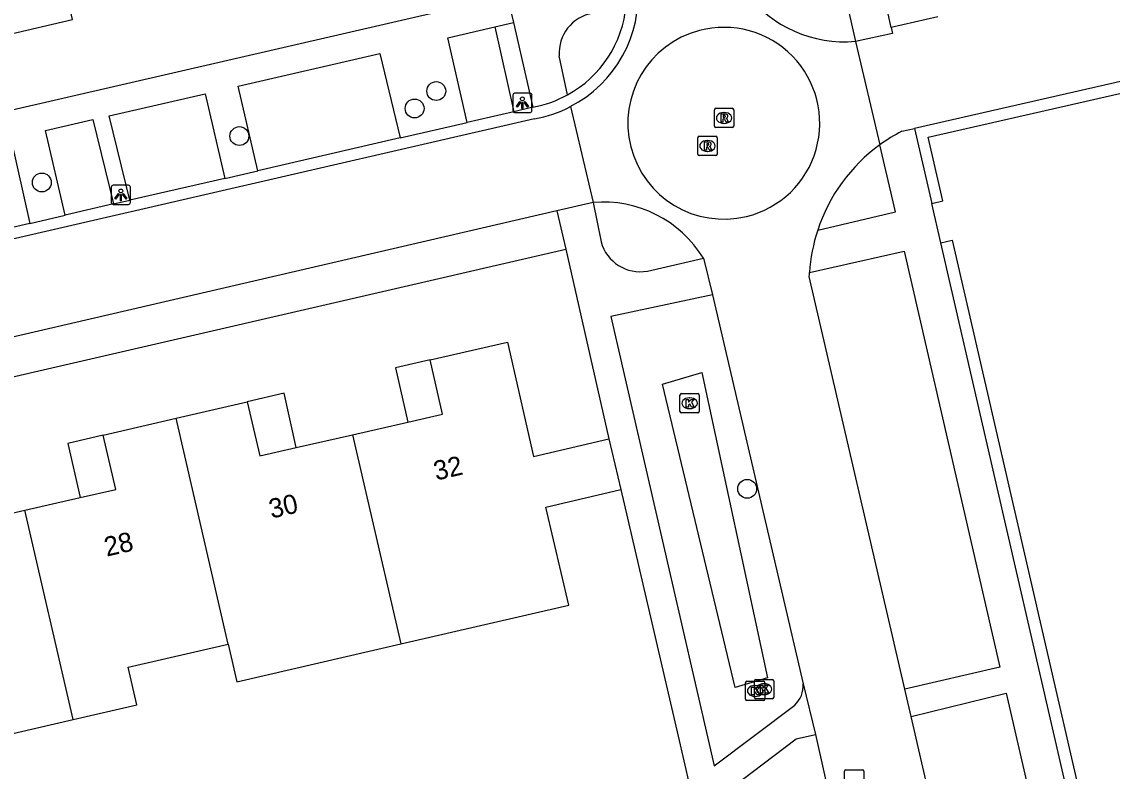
# Model space of a CAD drawing. Extents: x 156414 to 157775, y 382335 to 383765.
# Drawn here: x 156775 to 156831.5, y 383356.9 to 383395.7 of the extents above; entities that cross this region are included whole.
import ezdxf

# ---------------------------------------------------------------- set-up
doc = ezdxf.new("R2010")
doc.units = 0
for name, color, linetype in [('IMGEO_Boom', 7, 'Continuous'), ('IMGEO_Greppel_droge_sloot', 7, 'Continuous'), ('IMGEO_Haag', 7, 'Continuous'), ('IMGEO_Kolk', 7, 'Continuous'), ('IMGEO_Lichtpunt', 7, 'Continuous'), ('IMGEO_Pand', 7, 'Continuous'), ('IMGEO_Pand_nummerreeks', 7, 'Continuous'), ('IMGEO_Pand_overbouw', 7, 'Continuous'), ('IMGEO_Rijbaan_lokaal_gesloten', 7, 'Continuous'), ('IMGEO_Rijbaan_lokaal_open', 7, 'Continuous'), ('IMGEO_Rioolput', 7, 'Continuous'), ('IMGEO_Voetpad_open', 7, 'Continuous')]:
    doc.layers.add(name, color=color, linetype=linetype)

msp = doc.modelspace()

# ---------------------------------------------------------------- linework, layer by layer
at = {"layer": 'IMGEO_Boom'}
for centre in [(156796.491, 383392.104), (156795.37, 383391.202), (156786.303, 383389.774), (156776.083, 383387.373), (156812.578, 383371.512)]:
    msp.add_circle(centre, 0.489, dxfattribs=at)
at = {"layer": 'IMGEO_Greppel_droge_sloot'}
msp.add_lwpolyline([(156811.96, 383361.222), (156808.196, 383376.925), (156810.24, 383377.541), (156813.629, 383361.723), (156811.96, 383361.222)], dxfattribs=at)
at = {"layer": 'IMGEO_Haag'}
for points in [[(156822.124, 383386.282), (156822.709, 383386.418), (156821.949, 383389.717), (156877.646, 383402.443), (156879.18, 383402.938)], [(156822.592, 383384.25), (156823.178, 383384.383), (156831.181, 383349.639), (156830.588, 383349.537)]]:
    msp.add_lwpolyline(points, dxfattribs=at)
at = {"layer": 'IMGEO_Kolk'}
for p, q in [((156809.097, 383375.516), (156809.097, 383376.368)), ((156809.172, 383376.442), (156810.024, 383376.442)), ((156809.585, 383376.222), (156809.61, 383376.222)), ((156810.098, 383376.368), (156810.098, 383375.516)), ((156809.608, 383375.662), (156809.583, 383375.662)), ((156810.024, 383375.442), (156809.172, 383375.442)), ((156812.95, 383360.715), (156812.95, 383361.567)), ((156813.025, 383361.641), (156813.877, 383361.641)), ((156813.951, 383361.567), (156813.951, 383360.715)), ((156812.488, 383360.621), (156812.488, 383361.473)), ((156812.563, 383361.547), (156813.415, 383361.547)), ((156812.976, 383361.327), (156813.001, 383361.327)), ((156813.438, 383361.421), (156813.463, 383361.421)), ((156813.489, 383361.473), (156813.489, 383360.621)), ((156813.415, 383360.547), (156812.563, 383360.547)), ((156812.999, 383360.767), (156812.974, 383360.767)), ((156813.877, 383360.641), (156813.025, 383360.641)), ((156813.461, 383360.861), (156813.436, 383360.861))]:
    msp.add_line(p, q, dxfattribs=at)
for points in [[(156809.097, 383375.516), (156809.097, 383376.368)], [(156809.172, 383376.442), (156810.024, 383376.442)], [(156810.098, 383376.368), (156810.098, 383375.516)], [(156809.418, 383376.142), (156809.541, 383376.142), (156809.541, 383375.991), (156809.671, 383376.142), (156809.835, 383376.142), (156809.689, 383375.991), (156809.842, 383375.742), (156809.69, 383375.742), (156809.605, 383375.906), (156809.541, 383375.839), (156809.541, 383375.742), (156809.418, 383375.742), (156809.418, 383376.142)], [(156810.024, 383375.442), (156809.172, 383375.442)], [(156812.95, 383360.715), (156812.95, 383361.567)], [(156813.025, 383361.641), (156813.877, 383361.641)], [(156813.951, 383361.567), (156813.951, 383360.715)], [(156812.488, 383360.621), (156812.488, 383361.473)], [(156812.563, 383361.547), (156813.415, 383361.547)], [(156812.809, 383361.247), (156812.932, 383361.247), (156812.932, 383361.096), (156813.062, 383361.247), (156813.226, 383361.247), (156813.08, 383361.096), (156813.233, 383360.847), (156813.081, 383360.847), (156812.996, 383361.011), (156812.932, 383360.944), (156812.932, 383360.847), (156812.809, 383360.847), (156812.809, 383361.247)], [(156813.271, 383361.341), (156813.394, 383361.341), (156813.394, 383361.19), (156813.524, 383361.341), (156813.688, 383361.341), (156813.542, 383361.19), (156813.695, 383360.941), (156813.543, 383360.941), (156813.458, 383361.105), (156813.394, 383361.038), (156813.394, 383360.941), (156813.271, 383360.941), (156813.271, 383361.341)], [(156813.489, 383361.473), (156813.489, 383360.621)], [(156813.415, 383360.547), (156812.563, 383360.547)], [(156813.877, 383360.641), (156813.025, 383360.641)]]:
    msp.add_lwpolyline(points, dxfattribs=at)
for centre, start, end in [((156809.174, 383376.366), 91.552, 178.448), ((156809.174, 383376.366), 91.552, 178.448), ((156810.022, 383376.366), 1.552, 88.448), ((156810.022, 383376.366), 1.552, 88.448), ((156809.174, 383375.518), 181.552, 268.448), ((156809.174, 383375.518), 181.552, 268.448), ((156810.022, 383375.518), 271.552, 358.448), ((156810.022, 383375.518), 271.552, 358.448), ((156813.027, 383361.565), 91.552, 178.448), ((156813.027, 383361.565), 91.552, 178.448), ((156813.875, 383361.565), 1.552, 88.448), ((156813.875, 383361.565), 1.552, 88.448), ((156812.565, 383361.471), 91.552, 178.448), ((156812.565, 383361.471), 91.552, 178.448), ((156813.413, 383361.471), 1.552, 88.448), ((156813.413, 383361.471), 1.552, 88.448), ((156812.565, 383360.623), 181.552, 268.448), ((156812.565, 383360.623), 181.552, 268.448), ((156813.027, 383360.717), 181.552, 268.448), ((156813.027, 383360.717), 181.552, 268.448), ((156813.413, 383360.623), 271.552, 358.448), ((156813.413, 383360.623), 271.552, 358.448), ((156813.875, 383360.717), 271.552, 358.448), ((156813.875, 383360.717), 271.552, 358.448)]:
    msp.add_arc(centre, 0.0765, start, end, dxfattribs=at)
for centre, major_axis, ratio, start_param, end_param in [((156809.584, 383375.942), (-0.387, 0.002), 0.722429, 4.712389, 7.853982), ((156809.609, 383375.942), (-0.39, 0.002), 0.717154, 1.570796, 4.712389), ((156812.975, 383361.047), (-0.387, 0.002), 0.722429, 4.712389, 7.853982), ((156813, 383361.047), (-0.39, 0.002), 0.717154, 1.570796, 4.712389), ((156813.437, 383361.141), (-0.387, 0.002), 0.722429, 4.712389, 7.853982), ((156813.462, 383361.141), (-0.39, 0.002), 0.717154, 1.570796, 4.712389)]:
    msp.add_ellipse(centre, major_axis=major_axis, ratio=ratio, start_param=start_param, end_param=end_param, dxfattribs=at)
at = {"layer": 'IMGEO_Lichtpunt'}
for p, q in [((156800.448, 383391.9), (156800.448, 383391.093)), ((156800.448, 383391.9), (156800.448, 383391.093)), ((156801.35, 383391.995), (156800.542, 383391.995)), ((156801.35, 383391.995), (156800.542, 383391.995)), ((156801.444, 383391.093), (156801.444, 383391.9)), ((156801.444, 383391.093), (156801.444, 383391.9)), ((156800.542, 383390.999), (156801.35, 383390.999)), ((156800.542, 383390.999), (156801.35, 383390.999)), ((156779.673, 383387.135), (156779.673, 383386.328)), ((156779.673, 383387.135), (156779.673, 383386.328)), ((156780.575, 383387.23), (156779.767, 383387.23)), ((156780.575, 383387.23), (156779.767, 383387.23)), ((156780.669, 383386.328), (156780.669, 383387.135)), ((156780.669, 383386.328), (156780.669, 383387.135)), ((156779.767, 383386.234), (156780.575, 383386.234)), ((156779.767, 383386.234), (156780.575, 383386.234))]:
    msp.add_line(p, q, dxfattribs=at)
for points in [[(156800.822, 383391.564), (156800.861, 383391.536), (156800.673, 383391.274), (156800.635, 383391.301), (156800.822, 383391.564)], [(156800.924, 383391.516), (156800.971, 383391.516), (156800.971, 383391.194), (156800.924, 383391.194), (156800.924, 383391.516)], [(156801.034, 383391.536), (156801.072, 383391.563), (156801.259, 383391.301), (156801.22, 383391.273), (156801.034, 383391.536)], [(156780.047, 383386.799), (156780.086, 383386.771), (156779.898, 383386.509), (156779.86, 383386.536), (156780.047, 383386.799)], [(156780.149, 383386.751), (156780.196, 383386.751), (156780.196, 383386.429), (156780.149, 383386.429), (156780.149, 383386.751)], [(156780.259, 383386.771), (156780.297, 383386.798), (156780.484, 383386.536), (156780.445, 383386.508), (156780.259, 383386.771)]]:
    msp.add_lwpolyline(points, dxfattribs=at)
for centre in [(156800.947, 383391.698), (156780.172, 383386.933)]:
    msp.add_circle(centre, 0.0994, dxfattribs=at)
for centre, start, end in [((156800.542, 383391.9), 90, 180), ((156800.542, 383391.9), 90, 180), ((156801.35, 383391.9), 0, 90), ((156801.35, 383391.9), 0, 90), ((156800.542, 383391.093), 180, 270), ((156800.542, 383391.093), 180, 270), ((156801.35, 383391.093), 270, 0), ((156801.35, 383391.093), 270, 360), ((156779.767, 383387.135), 90, 180), ((156779.767, 383387.135), 90, 180), ((156780.575, 383387.135), 0, 90), ((156780.575, 383387.135), 0, 90), ((156779.767, 383386.328), 180, 270), ((156779.767, 383386.328), 180, 270), ((156780.575, 383386.328), 270, 0), ((156780.575, 383386.328), 270, 360)]:
    msp.add_arc(centre, 0.0946, start, end, dxfattribs=at)
at = {"layer": 'IMGEO_Pand'}
for points in [[(156772.004, 383395.523), (156773.838, 383395.948), (156774.064, 383394.974), (156774.276, 383395.023), (156777.669, 383395.808), (156775.429, 383405.483), (156769.989, 383404.23)], [(156792.151, 383374.312), (156795.023, 383374.971), (156796.821, 383375.384), (156796.181, 383378.192), (156800.178, 383379.103), (156801.525, 383373.192), (156805.421, 383374.109)], [(156783.027, 383375.162), (156786.711, 383376.018), (156787.362, 383373.213), (156789.243, 383373.645), (156792.151, 383374.312)], [(156775.203, 383370.401), (156778.072, 383371.06), (156779.915, 383371.483), (156779.263, 383374.288), (156783.027, 383375.162)], [(156785.726, 383363.475), (156783.027, 383375.162)], [(156792.151, 383374.312), (156794.659, 383363.488)], [(156805.421, 383374.109), (156806.04, 383371.478)], [(156766.07, 383371.245), (156769.901, 383372.138), (156770.555, 383369.333), (156772.22, 383369.716), (156772.292, 383369.732), (156775.203, 383370.401)], [(156794.659, 383363.488), (156803.349, 383365.496), (156802.156, 383370.564), (156806.04, 383371.478)], [(156777.701, 383359.567), (156775.203, 383370.401)], [(156777.701, 383359.567), (156780.994, 383360.329), (156780.544, 383362.277), (156785.726, 383363.475)], [(156785.726, 383363.475), (156786.176, 383361.527), (156794.659, 383363.488)], [(156769.228, 383357.605), (156777.701, 383359.567)]]:
    msp.add_lwpolyline(points, dxfattribs=at)
at = {"layer": 'IMGEO_Pand_overbouw'}
for points in [[(156795.023, 383374.971), (156796.821, 383375.384), (156796.181, 383378.192), (156794.387, 383377.783)], [(156788.617, 383376.461), (156786.711, 383376.018), (156787.362, 383373.213), (156789.243, 383373.645)], [(156777.421, 383373.86), (156778.072, 383371.06), (156779.915, 383371.483), (156779.263, 383374.288)]]:
    msp.add_lwpolyline(points, close=True, dxfattribs=at)
at = {"layer": 'IMGEO_Rijbaan_lokaal_gesloten'}
for points in [[(156879.046, 383403.525), (156877.487, 383403.022), (156821.229, 383390.169)], [(156822.444, 383395.95), (156820.026, 383395.392)], [(156820.026, 383395.392), (156820.094, 383395.084), (156818.183, 383394.678)], [(156818.183, 383394.678), (156819.446, 383389.322)], [(156803.428, 383391.297), (156804.604, 383386.335)], [(156801.58, 383390.671), (156729.736, 383374.103), (156727.422, 383373.564), (156697.352, 383366.606), (156691.395, 383365.232)], [(156820.579, 383390.02), (156821.229, 383390.169)], [(156802.731, 383385.9), (156758.28, 383375.58), (156698.774, 383361.816), (156692.518, 383360.371)], [(156804.604, 383386.335), (156802.731, 383385.9)], [(156810.315, 383383.447), (156810.776, 383381.55)], [(156820.73, 383361.138), (156815.793, 383382.509), (156815.798, 383382.607), (156815.803, 383382.704)], [(156810.776, 383381.55), (156815.466, 383361.412)], [(156815.466, 383361.412), (156816.119, 383358.802)], [(156821.055, 383359.729), (156820.73, 383361.138)], [(156823.791, 383347.884), (156821.055, 383359.729)], [(156816.119, 383358.802), (156818.471, 383348.199)]]:
    msp.add_lwpolyline(points, dxfattribs=at)
for centre, radius, start, end in [((156800.445, 383397.067), 6.495, 297.334, 4.8113), ((156817.613, 383401.043), 6.39, 216.9662, 275.1201), ((156800.453, 383397.04), 6.468, 280.0381, 297.3889), ((156824.658, 383382.131), 8.881, 117.339, 125.9324), ((156824.64, 383382.152), 8.853, 125.9197, 161.8914), ((156805.126, 383380.276), 6.082, 31.4289, 94.9205), ((156824.632, 383382.151), 8.846, 161.8674, 176.4157)]:
    msp.add_arc(centre, radius, start, end, dxfattribs=at)
at = {"layer": 'IMGEO_Rijbaan_lokaal_open'}
for points in [[(156800.506, 383391.036), (156798.092, 383390.479)], [(156801.494, 383391.264), (156800.506, 383391.036)], [(156794.625, 383389.679), (156798.092, 383390.479)], [(156794.625, 383389.679), (156787.259, 383387.979)], [(156785.551, 383387.585), (156780.63, 383386.45)], [(156785.551, 383387.585), (156787.259, 383387.979)], [(156779.797, 383386.258), (156780.63, 383386.45)], [(156779.797, 383386.258), (156777.292, 383385.679)], [(156775.455, 383385.256), (156768.275, 383383.599)], [(156775.455, 383385.256), (156777.292, 383385.679)], [(156812.505, 383350.007), (156811.189, 383355.601), (156815.112, 383358.565), (156816.119, 383358.802)]]:
    msp.add_lwpolyline(points, dxfattribs=at)
for centre, radius, start, end in [((156800.48, 383397.049), 5.854, 298.6097, 355.1564), ((156811.369, 383390.438), 4.965, 283.7278, 104.7477), ((156811.369, 383390.438), 4.965, 104.7523, 283.7232), ((156800.248, 383397.516), 6.375, 281.2748, 298.4341)]:
    msp.add_arc(centre, radius, start, end, dxfattribs=at)
at = {"layer": 'IMGEO_Rioolput'}
for p, q in [((156810.882, 383390.286), (156810.882, 383391.138)), ((156810.957, 383391.212), (156811.809, 383391.212)), ((156811.37, 383390.992), (156811.395, 383390.992)), ((156811.883, 383391.138), (156811.883, 383390.286)), ((156811.393, 383390.432), (156811.368, 383390.432)), ((156810.096, 383389.761), (156810.948, 383389.761)), ((156811.809, 383390.212), (156810.957, 383390.212)), ((156810.021, 383388.835), (156810.021, 383389.687)), ((156810.509, 383389.541), (156810.534, 383389.541)), ((156811.022, 383389.687), (156811.022, 383388.835)), ((156810.948, 383388.761), (156810.096, 383388.761)), ((156810.532, 383388.981), (156810.507, 383388.981)), ((156817.614, 383356.042), (156817.614, 383356.894)), ((156817.689, 383356.968), (156818.541, 383356.968)), ((156818.615, 383356.894), (156818.615, 383356.042))]:
    msp.add_line(p, q, dxfattribs=at)
for points in [[(156810.882, 383390.286), (156810.882, 383391.138)], [(156810.957, 383391.212), (156811.809, 383391.212)], [(156811.471, 383390.91), (156811.219, 383390.912), (156811.219, 383390.512)], [(156811.883, 383391.138), (156811.883, 383390.286)], [(156811.219, 383390.512), (156811.343, 383390.512), (156811.343, 383390.674), (156811.354, 383390.674)], [(156811.397, 383390.831), (156811.343, 383390.831), (156811.343, 383390.75)], [(156811.343, 383390.75), (156811.395, 383390.75)], [(156811.401, 383390.645), (156811.472, 383390.512), (156811.612, 383390.512), (156811.547, 383390.638)], [(156810.096, 383389.761), (156810.948, 383389.761)], [(156811.809, 383390.212), (156810.957, 383390.212)], [(156810.021, 383388.835), (156810.021, 383389.687)], [(156810.61, 383389.459), (156810.358, 383389.461), (156810.358, 383389.061)], [(156810.358, 383389.061), (156810.482, 383389.061), (156810.482, 383389.223), (156810.493, 383389.223)], [(156810.536, 383389.38), (156810.482, 383389.38), (156810.482, 383389.299)], [(156810.482, 383389.299), (156810.534, 383389.299)], [(156811.022, 383389.687), (156811.022, 383388.835)], [(156810.948, 383388.761), (156810.096, 383388.761)], [(156810.54, 383389.194), (156810.611, 383389.061), (156810.751, 383389.061), (156810.686, 383389.187)], [(156817.614, 383356.042), (156817.614, 383356.894)], [(156817.689, 383356.968), (156818.541, 383356.968)], [(156818.615, 383356.894), (156818.615, 383356.042)]]:
    msp.add_lwpolyline(points, dxfattribs=at)
for centre, radius, start, end in [((156810.959, 383391.136), 0.0765, 91.552, 178.448), ((156810.959, 383391.136), 0.0765, 91.552, 178.448), ((156811.47, 383390.8), 0.109, 350.3612, 89.416), ((156811.807, 383391.136), 0.0765, 1.552, 88.448), ((156811.807, 383391.136), 0.0765, 1.552, 88.448), ((156811.353, 383390.621), 0.0533, 26.0293, 88.6989), ((156811.379, 383390.939), 0.19, 274.7715, 282.9687), ((156811.403, 383390.735), 0.0964, 77.0061, 93.1865), ((156811.417, 383390.792), 0.0378, 276.6634, 79.6772), ((156811.468, 383390.8), 0.112, 277.5842, 350.9817), ((156811.452, 383390.585), 0.108, 29.5134, 73.7905), ((156810.098, 383389.685), 0.0765, 91.552, 178.448), ((156810.098, 383389.685), 0.0765, 91.552, 178.448), ((156810.959, 383390.288), 0.0765, 181.552, 268.448), ((156810.959, 383390.288), 0.0765, 181.552, 268.448), ((156810.946, 383389.685), 0.0765, 1.552, 88.448), ((156810.946, 383389.685), 0.0765, 1.552, 88.448), ((156811.807, 383390.288), 0.0765, 271.552, 358.448), ((156811.807, 383390.288), 0.0765, 271.552, 358.448), ((156810.492, 383389.17), 0.0533, 26.0293, 88.6989), ((156810.518, 383389.488), 0.19, 274.7715, 282.9687), ((156810.542, 383389.284), 0.0964, 77.0061, 93.1865), ((156810.556, 383389.341), 0.0378, 276.6634, 79.6772), ((156810.609, 383389.349), 0.109, 350.3612, 89.416), ((156810.607, 383389.349), 0.112, 277.5842, 350.9817), ((156810.591, 383389.134), 0.108, 29.5134, 73.7905), ((156810.098, 383388.837), 0.0765, 181.552, 268.448), ((156810.098, 383388.837), 0.0765, 181.552, 268.448), ((156810.946, 383388.837), 0.0765, 271.552, 358.448), ((156810.946, 383388.837), 0.0765, 271.552, 358.448), ((156817.691, 383356.892), 0.0765, 91.552, 178.448), ((156817.691, 383356.892), 0.0765, 91.552, 178.448), ((156818.539, 383356.892), 0.0765, 1.552, 88.448), ((156818.539, 383356.892), 0.0765, 1.552, 88.448)]:
    msp.add_arc(centre, radius, start, end, dxfattribs=at)
for centre, major_axis, ratio, start_param, end_param in [((156811.369, 383390.712), (-0.387, 0.002), 0.722429, 4.712389, 7.853982), ((156811.394, 383390.712), (-0.39, 0.002), 0.717154, 1.570796, 4.712389), ((156810.508, 383389.261), (-0.387, 0.002), 0.722429, 4.712389, 7.853982), ((156810.533, 383389.261), (-0.39, 0.002), 0.717154, 1.570796, 4.712389)]:
    msp.add_ellipse(centre, major_axis=major_axis, ratio=ratio, start_param=start_param, end_param=end_param, dxfattribs=at)
at = {"layer": 'IMGEO_Voetpad_open'}
for points in [[(156820.026, 383395.392), (156819.033, 383399.942)], [(156812.212, 383398.317), (156817.118, 383399.423), (156818.183, 383394.678)], [(156800.159, 383397.035), (156728.332, 383380.474)], [(156800.159, 383397.035), (156800.482, 383395.646)], [(156798.092, 383390.479), (156797.088, 383394.863), (156799.517, 383395.423)], [(156799.517, 383395.423), (156800.482, 383395.646)], [(156799.517, 383395.423), (156800.506, 383391.036)], [(156800.482, 383395.646), (156801.494, 383391.264)], [(156787.259, 383387.979), (156786.245, 383392.362), (156793.577, 383394.053), (156794.625, 383389.679)], [(156803.283, 383391.91), (156802.858, 383393.923)], [(156780.63, 383386.45), (156779.569, 383390.822), (156784.53, 383391.966), (156785.551, 383387.585)], [(156777.292, 383385.679), (156776.278, 383390.063), (156778.717, 383390.625), (156779.797, 383386.258)], [(156821.229, 383390.169), (156822.124, 383386.282)], [(156768.275, 383383.599), (156767.27, 383387.985), (156774.472, 383389.646), (156775.455, 383385.256)], [(156816.225, 383384.904), (156820.25, 383385.844), (156819.446, 383389.322)], [(156802.731, 383385.9), (156803.188, 383383.914)], [(156804.604, 383386.335), (156805.015, 383384.299)], [(156822.592, 383384.25), (156822.124, 383386.282)], [(156830.588, 383349.537), (156822.592, 383384.25)], [(156731.059, 383367.213), (156758.727, 383373.657), (156803.188, 383383.914)], [(156803.188, 383383.914), (156805.421, 383374.109)], [(156815.803, 383382.704), (156820.697, 383383.818), (156825.655, 383362.286), (156820.73, 383361.138)], [(156807.415, 383382.786), (156810.315, 383383.447)], [(156810.776, 383381.55), (156805.524, 383380.432), (156810.863, 383357.177), (156815.037, 383360.32)], [(156806.04, 383371.478), (156809.003, 383358.71), (156809.595, 383356.156)], [(156821.055, 383359.729), (156825.969, 383360.933), (156829.486, 383345.729)]]:
    msp.add_lwpolyline(points, dxfattribs=at)
for centre, radius, start, end in [((156804.921, 383394.088), 2.069, 99.6215, 184.5638), ((156807.041, 383384.853), 2.1, 195.2881, 280.2558), ((156814.174, 383361.289), 1.298, 311.6861, 5.4185)]:
    msp.add_arc(centre, radius, start, end, dxfattribs=at)

# ---------------------------------------------------------------- texts
at = {"layer": 'IMGEO_Pand_nummerreeks'}
for s, p in [('32', (156796.483, 383371.934)), ('30', (156787.963, 383369.967)), ('28', (156779.438, 383367.999))]:
    msp.add_text(s, height=1, rotation=13.0025, dxfattribs=at).set_placement(p)

doc.saveas('drawing.dxf')
